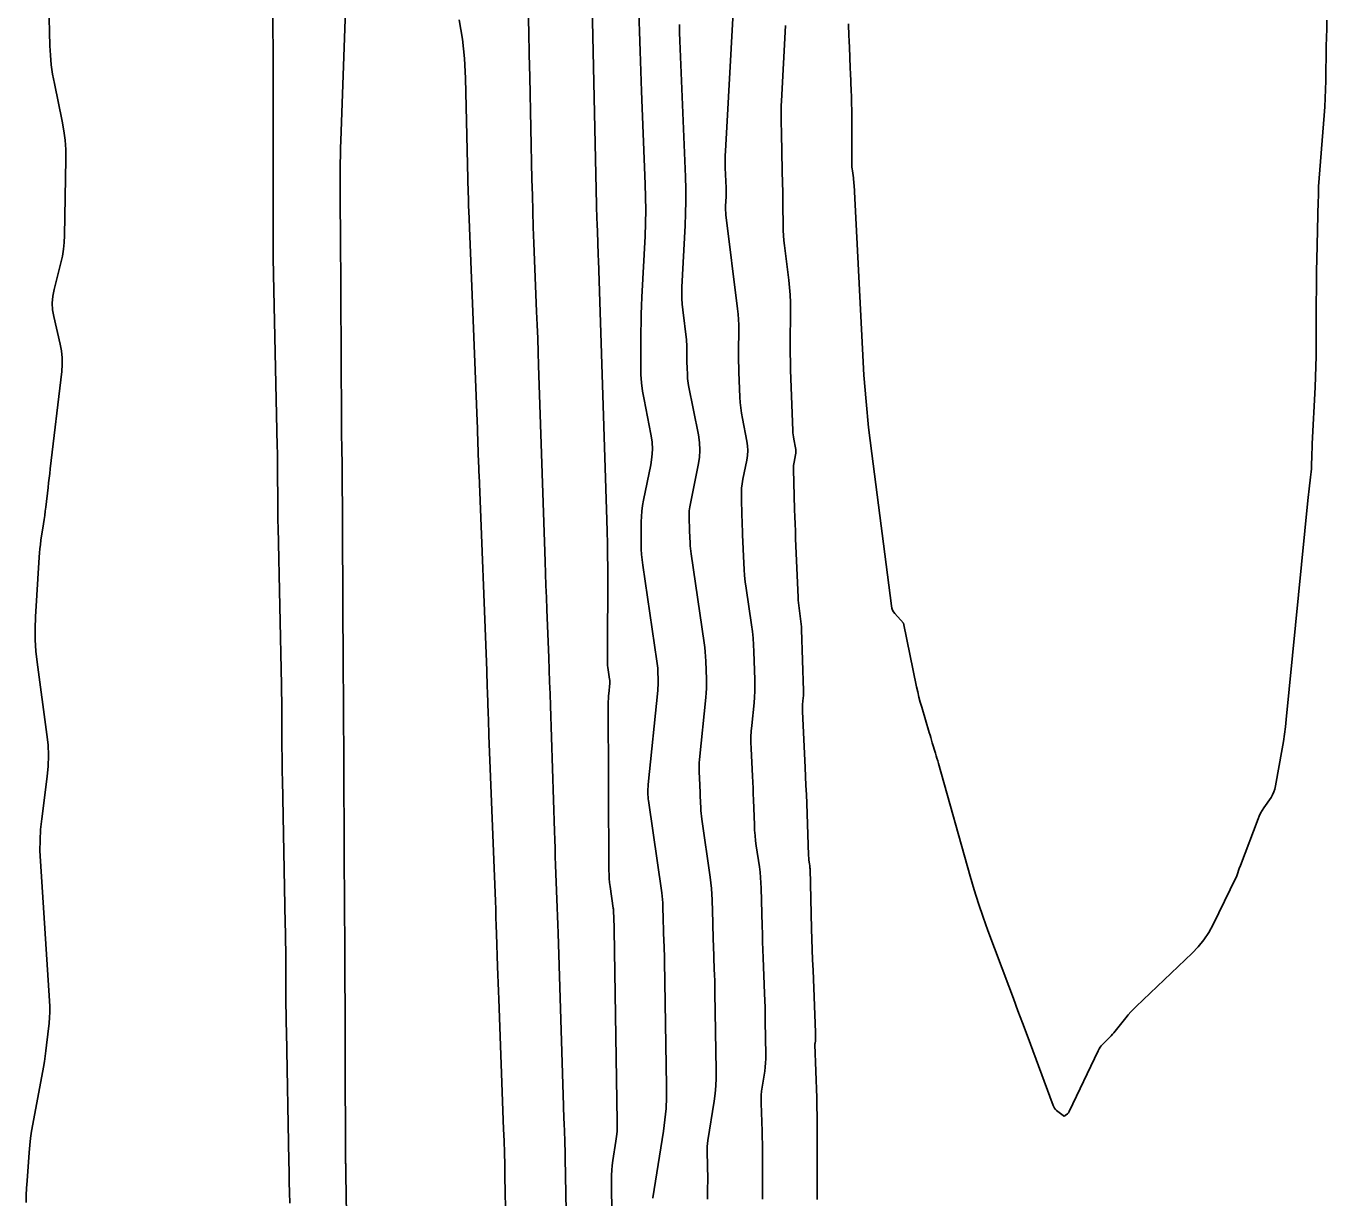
# Model space of a CAD drawing. Extents: x 1768942 to 1774819, y 723037 to 732099.
# Drawn here: x 1770471.6 to 1770549.3, y 730925.3 to 730995.3 of the extents above; entities that cross this region are included whole.
import ezdxf

# ---------------------------------------------------------------- set-up
doc = ezdxf.new("R2010")
doc.units = 0
doc.layers.add('R_Contours', color=7, linetype='Continuous')

msp = doc.modelspace()

# ---------------------------------------------------------------- linework, layer by layer
at = {"layer": 'R_Contours'}
for points in [[(1770490.962, 730912.368), (1770490.729, 730926.704), (1770490.728, 730926.765), (1770490.727, 730926.826), (1770490.726, 730926.887), (1770490.725, 730926.948), (1770490.72, 730927.191), (1770490.719, 730927.252), (1770490.718, 730927.313), (1770490.717, 730927.374), (1770490.717, 730927.435), (1770490.664, 730940.88), (1770490.663, 730940.987), (1770490.662, 730941.095), (1770490.661, 730941.202), (1770490.659, 730941.31), (1770490.65, 730941.74), (1770490.648, 730941.848), (1770490.646, 730941.955), (1770490.645, 730942.063), (1770490.645, 730942.171), (1770490.589, 730955.06), (1770490.588, 730955.216), (1770490.586, 730955.372), (1770490.584, 730955.527), (1770490.581, 730955.683), (1770490.567, 730956.307), (1770490.564, 730956.463), (1770490.562, 730956.619), (1770490.56, 730956.775), (1770490.559, 730956.931), (1770490.5, 730969.244), (1770490.499, 730969.45), (1770490.497, 730969.656), (1770490.493, 730969.862), (1770490.489, 730970.068), (1770490.471, 730970.892), (1770490.467, 730971.098), (1770490.464, 730971.304), (1770490.462, 730971.51), (1770490.46, 730971.716), (1770490.401, 730983.054), (1770490.399, 730983.502), (1770490.397, 730983.949), (1770490.396, 730984.397), (1770490.395, 730984.845), (1770490.394, 730986.635), (1770490.395, 730987.083), (1770490.401, 730987.53), (1770490.411, 730987.978), (1770490.425, 730988.425), (1770491.106, 731007.377)], [(1770486.363, 731004.57), (1770486.381, 730984.447), (1770486.381, 730984.113), (1770486.382, 730983.778), (1770486.383, 730983.444), (1770486.385, 730983.11), (1770486.392, 730981.774), (1770486.394, 730981.44), (1770486.398, 730981.106), (1770486.403, 730980.772), (1770486.41, 730980.438), (1770486.635, 730970.19), (1770486.643, 730969.784), (1770486.649, 730969.379), (1770486.654, 730968.974), (1770486.656, 730968.569), (1770486.664, 730966.948), (1770486.667, 730966.542), (1770486.671, 730966.137), (1770486.677, 730965.732), (1770486.685, 730965.327), (1770486.885, 730955.94), (1770486.894, 730955.466), (1770486.901, 730954.992), (1770486.906, 730954.518), (1770486.909, 730954.044), (1770486.917, 730952.148), (1770486.92, 730951.674), (1770486.925, 730951.2), (1770486.932, 730950.726), (1770486.941, 730950.252), (1770487.116, 730941.696), (1770487.126, 730941.156), (1770487.134, 730940.616), (1770487.14, 730940.076), (1770487.143, 730939.535), (1770487.151, 730937.374), (1770487.155, 730936.834), (1770487.16, 730936.293), (1770487.168, 730935.753), (1770487.177, 730935.213), (1770487.331, 730927.503), (1770487.343, 730926.877), (1770487.354, 730926.251), (1770487.365, 730925.625), (1770487.376, 730924.999)], [(1770505.27, 731003.818), (1770505.687, 730984.56), (1770505.694, 730984.287), (1770505.701, 730984.015), (1770505.71, 730983.743), (1770505.721, 730983.47), (1770505.764, 730982.381), (1770505.775, 730982.109), (1770505.785, 730981.837), (1770505.795, 730981.565), (1770505.804, 730981.292), (1770506.314, 730965.786), (1770506.334, 730965.079), (1770506.348, 730964.371), (1770506.355, 730963.663), (1770506.356, 730962.956), (1770506.336, 730957.448), (1770506.338, 730957.326), (1770506.344, 730957.204), (1770506.355, 730957.083), (1770506.37, 730956.962), (1770506.471, 730956.28), (1770506.474, 730956.259), (1770506.476, 730956.238), (1770506.478, 730956.216), (1770506.479, 730956.195), (1770506.481, 730956.11), (1770506.482, 730956.089), (1770506.481, 730956.067), (1770506.48, 730956.046), (1770506.479, 730956.025), (1770506.416, 730955.406), (1770506.406, 730955.296), (1770506.399, 730955.186), (1770506.395, 730955.075), (1770506.394, 730954.965), (1770506.43, 730944.85), (1770506.435, 730944.611), (1770506.448, 730944.372), (1770506.47, 730944.134), (1770506.5, 730943.897), (1770506.687, 730942.6), (1770506.696, 730942.537), (1770506.702, 730942.474), (1770506.706, 730942.411), (1770506.709, 730942.348), (1770506.716, 730942.095), (1770506.718, 730942.031), (1770506.72, 730941.968), (1770506.722, 730941.905), (1770506.724, 730941.842), (1770506.734, 730941.58), (1770506.736, 730941.516), (1770506.738, 730941.451), (1770506.74, 730941.387), (1770506.741, 730941.322), (1770506.93, 730929.853), (1770506.929, 730929.561), (1770506.915, 730929.27), (1770506.888, 730928.98), (1770506.849, 730928.691), (1770506.666, 730927.536), (1770506.627, 730927.247), (1770506.599, 730926.957), (1770506.584, 730926.666), (1770506.581, 730926.374), (1770506.641, 730919.643)], [(1770471.639, 730925.039), (1770471.651, 730925.466), (1770471.671, 730925.893), (1770471.698, 730926.319), (1770471.821, 730928.024), (1770471.858, 730928.45), (1770471.907, 730928.874), (1770471.967, 730929.296), (1770472.04, 730929.717), (1770472.676, 730933.115), (1770472.734, 730933.441), (1770472.785, 730933.768), (1770472.831, 730934.096), (1770472.87, 730934.425), (1770473.014, 730935.743), (1770473.043, 730936.072), (1770473.057, 730936.402), (1770473.057, 730936.732), (1770473.043, 730937.063), (1770472.496, 730945.401), (1770472.47, 730946.035), (1770472.474, 730946.668), (1770472.509, 730947.3), (1770472.574, 730947.931), (1770472.896, 730950.454), (1770472.956, 730951.085), (1770472.974, 730951.715), (1770472.951, 730952.346), (1770472.887, 730952.976), (1770472.304, 730957.278), (1770472.229, 730957.953), (1770472.188, 730958.63), (1770472.18, 730959.307), (1770472.204, 730959.986), (1770472.423, 730963.563), (1770472.441, 730963.813), (1770472.465, 730964.062), (1770472.494, 730964.311), (1770472.53, 730964.56), (1770472.683, 730965.552), (1770472.72, 730965.8), (1770472.755, 730966.048), (1770472.788, 730966.297), (1770472.818, 730966.546), (1770472.956, 730967.721), (1770472.989, 730968), (1770473.022, 730968.279), (1770473.054, 730968.558), (1770473.087, 730968.836), (1770473.77, 730974.633), (1770473.801, 730975.048), (1770473.796, 730975.46), (1770473.756, 730975.871), (1770473.679, 730976.279), (1770473.298, 730977.919), (1770473.229, 730978.321), (1770473.209, 730978.723), (1770473.236, 730979.125), (1770473.313, 730979.526), (1770473.716, 730981.13), (1770473.806, 730981.532), (1770473.871, 730981.938), (1770473.914, 730982.346), (1770473.932, 730982.758), (1770474.011, 730987.308), (1770474.005, 730987.88), (1770473.968, 730988.448), (1770473.899, 730989.013), (1770473.798, 730989.576), (1770473.331, 730991.82), (1770473.227, 730992.382), (1770473.149, 730992.948), (1770473.096, 730993.516), (1770473.068, 730994.087), (1770472.937, 730999.03)], [(1770515.591, 730925.224), (1770515.588, 730925.638), (1770515.588, 730926.053), (1770515.593, 730927.842), (1770515.592, 730928.202), (1770515.588, 730928.562), (1770515.581, 730928.923), (1770515.571, 730929.283), (1770515.518, 730930.96), (1770515.516, 730931.202), (1770515.525, 730931.443), (1770515.546, 730931.684), (1770515.578, 730931.924), (1770515.729, 730932.882), (1770515.762, 730933.121), (1770515.784, 730933.362), (1770515.795, 730933.603), (1770515.797, 730933.845), (1770515.764, 730935.85), (1770515.756, 730936.265), (1770515.746, 730936.68), (1770515.733, 730937.095), (1770515.719, 730937.51), (1770515.64, 730939.639), (1770515.622, 730940.118), (1770515.606, 730940.598), (1770515.591, 730941.077), (1770515.578, 730941.557), (1770515.516, 730943.8), (1770515.503, 730944.117), (1770515.48, 730944.433), (1770515.448, 730944.748), (1770515.408, 730945.062), (1770515.226, 730946.318), (1770515.185, 730946.632), (1770515.153, 730946.947), (1770515.128, 730947.263), (1770515.113, 730947.58), (1770515.059, 730949.066), (1770515.046, 730949.42), (1770515.031, 730949.773), (1770515.016, 730950.126), (1770514.999, 730950.48), (1770514.918, 730952.142), (1770514.908, 730952.484), (1770514.91, 730952.825), (1770514.925, 730953.165), (1770514.954, 730953.506), (1770515.092, 730954.867), (1770515.121, 730955.207), (1770515.138, 730955.548), (1770515.144, 730955.889), (1770515.139, 730956.231), (1770515.084, 730957.931), (1770515.065, 730958.327), (1770515.036, 730958.723), (1770514.995, 730959.118), (1770514.942, 730959.512), (1770514.618, 730961.706), (1770514.569, 730962.078), (1770514.529, 730962.451), (1770514.499, 730962.824), (1770514.479, 730963.199), (1770514.41, 730964.893), (1770514.399, 730965.17), (1770514.389, 730965.448), (1770514.38, 730965.726), (1770514.371, 730966.003), (1770514.338, 730967.113), (1770514.338, 730967.39), (1770514.353, 730967.666), (1770514.385, 730967.94), (1770514.432, 730968.213), (1770514.665, 730969.351), (1770514.708, 730969.632), (1770514.723, 730969.913), (1770514.71, 730970.193), (1770514.668, 730970.474), (1770514.399, 730971.827), (1770514.342, 730972.147), (1770514.297, 730972.468), (1770514.266, 730972.791), (1770514.247, 730973.115), (1770514.19, 730974.592), (1770514.18, 730974.907), (1770514.173, 730975.222), (1770514.17, 730975.537), (1770514.17, 730975.852), (1770514.177, 730977.113), (1770514.174, 730977.428), (1770514.161, 730977.742), (1770514.137, 730978.056), (1770514.104, 730978.369), (1770513.414, 730983.99), (1770513.401, 730984.124), (1770513.393, 730984.258), (1770513.391, 730984.392), (1770513.395, 730984.526), (1770513.423, 730985.065), (1770513.428, 730985.199), (1770513.43, 730985.334), (1770513.429, 730985.469), (1770513.425, 730985.603), (1770513.377, 730986.803), (1770513.37, 730987.048), (1770513.369, 730987.293), (1770513.374, 730987.537), (1770513.384, 730987.782), (1770513.902, 730997.189)], [(1770504.068, 730913.935), (1770503.824, 730927.685), (1770503.819, 730927.945), (1770503.812, 730928.205), (1770503.804, 730928.465), (1770503.795, 730928.725), (1770503.755, 730929.764), (1770503.745, 730930.024), (1770503.736, 730930.284), (1770503.727, 730930.544), (1770503.719, 730930.804), (1770503.4, 730941.12), (1770503.384, 730941.626), (1770503.367, 730942.133), (1770503.348, 730942.639), (1770503.329, 730943.146), (1770503.251, 730945.172), (1770503.231, 730945.678), (1770503.213, 730946.185), (1770503.195, 730946.691), (1770503.179, 730947.198), (1770502.94, 730954.679), (1770502.916, 730955.397), (1770502.891, 730956.116), (1770502.865, 730956.834), (1770502.837, 730957.553), (1770502.724, 730960.426), (1770502.696, 730961.145), (1770502.67, 730961.863), (1770502.644, 730962.582), (1770502.62, 730963.3), (1770502.236, 730974.994), (1770502.208, 730975.802), (1770502.179, 730976.611), (1770502.149, 730977.419), (1770502.117, 730978.227), (1770501.953, 730982.308), (1770501.917, 730983.258), (1770501.886, 730984.207), (1770501.859, 730985.157), (1770501.836, 730986.107), (1770501.703, 730992.23), (1770501.674, 730993.568), (1770501.644, 730994.905), (1770501.613, 730996.242)], [(1770497.487, 730995.636), (1770497.682, 730994.485), (1770497.811, 730993.325), (1770497.872, 730992.155), (1770498.036, 730985.286), (1770498.038, 730985.197), (1770498.04, 730985.108), (1770498.042, 730985.02), (1770498.044, 730984.931), (1770498.052, 730984.576), (1770498.054, 730984.488), (1770498.056, 730984.399), (1770498.059, 730984.31), (1770498.063, 730984.222), (1770498.567, 730971.667), (1770498.573, 730971.526), (1770498.578, 730971.385), (1770498.583, 730971.244), (1770498.588, 730971.103), (1770498.651, 730969.172), (1770498.657, 730968.991), (1770498.664, 730968.81), (1770498.67, 730968.63), (1770498.677, 730968.449), (1770499.136, 730956.785), (1770499.149, 730956.462), (1770499.161, 730956.139), (1770499.172, 730955.816), (1770499.182, 730955.492), (1770499.224, 730954.2), (1770499.234, 730953.876), (1770499.246, 730953.553), (1770499.257, 730953.23), (1770499.27, 730952.907), (1770499.653, 730943.03), (1770499.672, 730942.542), (1770499.689, 730942.053), (1770499.706, 730941.564), (1770499.721, 730941.076), (1770499.782, 730939.121), (1770499.797, 730938.632), (1770499.814, 730938.143), (1770499.831, 730937.655), (1770499.85, 730937.166), (1770500.146, 730929.418), (1770500.171, 730928.712), (1770500.193, 730928.006), (1770500.211, 730927.3), (1770500.225, 730926.594), (1770500.275, 730923.768)], [(1770509.055, 730925.299), (1770509.055, 730925.306), (1770509.056, 730925.314), (1770509.685, 730929.301), (1770509.775, 730929.968), (1770509.837, 730930.636), (1770509.869, 730931.307), (1770509.872, 730931.98), (1770509.749, 730939.448), (1770509.745, 730939.654), (1770509.74, 730939.861), (1770509.734, 730940.067), (1770509.727, 730940.273), (1770509.696, 730941.107), (1770509.689, 730941.309), (1770509.682, 730941.511), (1770509.676, 730941.713), (1770509.67, 730941.915), (1770509.648, 730942.724), (1770509.639, 730942.925), (1770509.625, 730943.127), (1770509.605, 730943.327), (1770509.579, 730943.528), (1770508.785, 730949.023), (1770508.775, 730949.103), (1770508.767, 730949.183), (1770508.763, 730949.264), (1770508.761, 730949.345), (1770508.76, 730949.667), (1770508.761, 730949.748), (1770508.764, 730949.829), (1770508.769, 730949.909), (1770508.776, 730949.99), (1770509.346, 730955.602), (1770509.358, 730955.748), (1770509.366, 730955.894), (1770509.368, 730956.041), (1770509.366, 730956.187), (1770509.347, 730956.774), (1770509.34, 730956.92), (1770509.329, 730957.066), (1770509.314, 730957.212), (1770509.295, 730957.357), (1770508.452, 730963.071), (1770508.41, 730963.393), (1770508.381, 730963.716), (1770508.364, 730964.039), (1770508.359, 730964.364), (1770508.364, 730965.663), (1770508.373, 730965.988), (1770508.398, 730966.31), (1770508.439, 730966.631), (1770508.496, 730966.95), (1770508.929, 730969.067), (1770508.999, 730969.526), (1770509.024, 730969.985), (1770509.002, 730970.445), (1770508.933, 730970.904), (1770508.524, 730972.963), (1770508.438, 730973.46), (1770508.377, 730973.96), (1770508.342, 730974.462), (1770508.332, 730974.967), (1770508.343, 730977.027), (1770508.348, 730977.539), (1770508.36, 730978.051), (1770508.377, 730978.563), (1770508.4, 730979.074), (1770508.584, 730982.707), (1770508.614, 730983.483), (1770508.627, 730984.259), (1770508.622, 730985.035), (1770508.6, 730985.812), (1770508.377, 730991.377), (1770508.331, 730992.563), (1770508.291, 730993.75), (1770508.254, 730994.937), (1770508.222, 730996.124)], [(1770549.288, 730995.601), (1770549.27, 730995.084), (1770549.256, 730994.567), (1770549.246, 730994.049), (1770549.213, 730991.979), (1770549.201, 730991.462), (1770549.181, 730990.945), (1770549.153, 730990.429), (1770549.118, 730989.913), (1770548.791, 730985.682), (1770548.786, 730985.612), (1770548.783, 730985.541), (1770548.78, 730985.471), (1770548.779, 730985.401), (1770548.775, 730985.119), (1770548.774, 730985.049), (1770548.773, 730984.979), (1770548.772, 730984.908), (1770548.77, 730984.838), (1770548.683, 730981.301), (1770548.67, 730980.688), (1770548.66, 730980.075), (1770548.654, 730979.462), (1770548.651, 730978.849), (1770548.645, 730976.181), (1770548.64, 730975.56), (1770548.627, 730974.94), (1770548.607, 730974.321), (1770548.58, 730973.701), (1770548.411, 730970.316), (1770548.403, 730970.15), (1770548.396, 730969.984), (1770548.39, 730969.818), (1770548.384, 730969.652), (1770548.363, 730968.987), (1770548.356, 730968.821), (1770548.345, 730968.656), (1770548.33, 730968.49), (1770548.312, 730968.325), (1770548.227, 730967.63), (1770548.207, 730967.46), (1770548.188, 730967.289), (1770548.169, 730967.118), (1770548.152, 730966.946), (1770546.855, 730953.862), (1770546.807, 730953.425), (1770546.752, 730952.989), (1770546.688, 730952.555), (1770546.616, 730952.122), (1770546.225, 730949.896), (1770546.184, 730949.715), (1770546.123, 730949.54), (1770546.045, 730949.373), (1770545.948, 730949.214), (1770545.523, 730948.591), (1770545.422, 730948.433), (1770545.33, 730948.27), (1770545.249, 730948.101), (1770545.177, 730947.928), (1770544.12, 730945.159), (1770544.097, 730945.097), (1770544.075, 730945.035), (1770544.053, 730944.973), (1770544.033, 730944.91), (1770543.952, 730944.659), (1770543.931, 730944.597), (1770543.907, 730944.536), (1770543.882, 730944.475), (1770543.854, 730944.416), (1770542.489, 730941.628), (1770542.233, 730941.158), (1770541.938, 730940.716), (1770541.605, 730940.302), (1770541.234, 730939.916), (1770537.898, 730936.74), (1770537.735, 730936.579), (1770537.577, 730936.412), (1770537.425, 730936.24), (1770537.278, 730936.062), (1770536.568, 730935.17), (1770536.492, 730935.077), (1770536.413, 730934.987), (1770536.331, 730934.899), (1770536.246, 730934.814), (1770535.902, 730934.479), (1770535.82, 730934.392), (1770535.747, 730934.299), (1770535.683, 730934.2), (1770535.627, 730934.094), (1770533.91, 730930.46), (1770533.889, 730930.423), (1770533.865, 730930.388), (1770533.837, 730930.357), (1770533.805, 730930.329), (1770533.669, 730930.222), (1770533.635, 730930.202), (1770533.601, 730930.195), (1770533.567, 730930.202), (1770533.533, 730930.222), (1770533.154, 730930.525), (1770533.085, 730930.589), (1770533.026, 730930.659), (1770532.977, 730930.737), (1770532.939, 730930.823), (1770531.386, 730935.024), (1770531.116, 730935.753), (1770530.845, 730936.483), (1770530.573, 730937.212), (1770530.301, 730937.941), (1770529.053, 730941.272), (1770528.763, 730942.072), (1770528.489, 730942.879), (1770528.233, 730943.691), (1770527.993, 730944.508), (1770526.097, 730951.241), (1770526.053, 730951.395), (1770526.008, 730951.55), (1770525.963, 730951.704), (1770525.917, 730951.859), (1770525.733, 730952.475), (1770525.687, 730952.63), (1770525.641, 730952.784), (1770525.595, 730952.938), (1770525.549, 730953.092), (1770525.1, 730954.595), (1770525.013, 730954.897), (1770524.932, 730955.202), (1770524.859, 730955.508), (1770524.792, 730955.815), (1770524.01, 730959.607), (1770523.496, 730960.19), (1770523.419, 730960.291), (1770523.359, 730960.4), (1770523.316, 730960.517), (1770523.291, 730960.642), (1770522.116, 730969.735), (1770521.93, 730971.294), (1770521.775, 730972.857), (1770521.65, 730974.422), (1770521.556, 730975.99), (1770521.064, 730985.761), (1770521.057, 730985.869), (1770521.048, 730985.977), (1770521.036, 730986.085), (1770521.022, 730986.193), (1770520.96, 730986.623), (1770520.946, 730986.731), (1770520.936, 730986.839), (1770520.93, 730986.947), (1770520.928, 730987.056), (1770520.925, 730988.183), (1770520.924, 730988.407), (1770520.924, 730988.631), (1770520.923, 730988.855), (1770520.922, 730989.079), (1770520.919, 730990.303), (1770520.917, 730990.569), (1770520.912, 730990.834), (1770520.904, 730991.098), (1770520.893, 730991.363), (1770520.842, 730992.465), (1770520.831, 730992.709), (1770520.821, 730992.952), (1770520.811, 730993.196), (1770520.801, 730993.439), (1770520.763, 730994.413), (1770520.754, 730994.656), (1770520.746, 730994.9), (1770520.739, 730995.144), (1770520.732, 730995.387)], [(1770510.649, 730995.359), (1770510.651, 730994.865), (1770510.665, 730994.37), (1770510.991, 730986.249), (1770511.012, 730985.523), (1770511.016, 730984.797), (1770511.004, 730984.071), (1770510.976, 730983.345), (1770510.79, 730979.672), (1770510.78, 730979.331), (1770510.785, 730978.991), (1770510.804, 730978.651), (1770510.839, 730978.312), (1770511.056, 730976.538), (1770511.07, 730976.407), (1770511.08, 730976.277), (1770511.085, 730976.146), (1770511.087, 730976.015), (1770511.084, 730975.49), (1770511.084, 730975.359), (1770511.085, 730975.227), (1770511.088, 730975.096), (1770511.092, 730974.965), (1770511.115, 730974.366), (1770511.123, 730974.223), (1770511.137, 730974.081), (1770511.157, 730973.939), (1770511.182, 730973.798), (1770511.767, 730970.857), (1770511.835, 730970.403), (1770511.856, 730969.949), (1770511.832, 730969.495), (1770511.763, 730969.041), (1770511.254, 730966.552), (1770511.234, 730966.435), (1770511.22, 730966.317), (1770511.213, 730966.198), (1770511.214, 730966.079), (1770511.228, 730965.6), (1770511.232, 730965.481), (1770511.236, 730965.361), (1770511.24, 730965.242), (1770511.245, 730965.122), (1770511.274, 730964.392), (1770511.283, 730964.231), (1770511.296, 730964.07), (1770511.313, 730963.909), (1770511.334, 730963.749), (1770512.119, 730958.434), (1770512.154, 730958.165), (1770512.182, 730957.895), (1770512.203, 730957.624), (1770512.216, 730957.352), (1770512.251, 730956.265), (1770512.255, 730955.993), (1770512.25, 730955.721), (1770512.236, 730955.45), (1770512.213, 730955.179), (1770511.837, 730951.47), (1770511.821, 730951.286), (1770511.813, 730951.102), (1770511.812, 730950.918), (1770511.817, 730950.733), (1770511.855, 730949.968), (1770511.863, 730949.797), (1770511.87, 730949.626), (1770511.877, 730949.455), (1770511.884, 730949.284), (1770511.908, 730948.601), (1770511.917, 730948.43), (1770511.93, 730948.26), (1770511.947, 730948.09), (1770511.969, 730947.92), (1770512.47, 730944.456), (1770512.514, 730944.118), (1770512.548, 730943.779), (1770512.572, 730943.44), (1770512.586, 730943.099), (1770512.624, 730941.736), (1770512.634, 730941.395), (1770512.644, 730941.055), (1770512.656, 730940.714), (1770512.668, 730940.373), (1770512.72, 730938.967), (1770512.732, 730938.618), (1770512.743, 730938.27), (1770512.751, 730937.922), (1770512.758, 730937.574), (1770512.835, 730932.913), (1770512.832, 730932.455), (1770512.81, 730931.999), (1770512.768, 730931.545), (1770512.707, 730931.091), (1770512.335, 730928.735), (1770512.311, 730928.555), (1770512.296, 730928.375), (1770512.289, 730928.193), (1770512.29, 730928.012), (1770512.313, 730927.284), (1770512.318, 730927.102), (1770512.322, 730926.92), (1770512.324, 730926.738), (1770512.324, 730926.556), (1770512.322, 730925.653), (1770512.322, 730925.444), (1770512.323, 730925.234)], [(1770518.859, 730925.213), (1770518.855, 730925.833), (1770518.854, 730926.453), (1770518.861, 730929.127), (1770518.86, 730929.666), (1770518.855, 730930.205), (1770518.844, 730930.743), (1770518.83, 730931.282), (1770518.728, 730934.461), (1770518.728, 730934.487), (1770518.729, 730934.514), (1770518.731, 730934.54), (1770518.735, 730934.567), (1770518.751, 730934.672), (1770518.755, 730934.698), (1770518.757, 730934.725), (1770518.759, 730934.751), (1770518.759, 730934.778), (1770518.755, 730934.999), (1770518.754, 730935.044), (1770518.753, 730935.09), (1770518.752, 730935.135), (1770518.75, 730935.181), (1770518.611, 730938.905), (1770518.589, 730939.523), (1770518.568, 730940.141), (1770518.549, 730940.759), (1770518.531, 730941.377), (1770518.433, 730944.95), (1770518.43, 730945.018), (1770518.425, 730945.087), (1770518.418, 730945.155), (1770518.41, 730945.224), (1770518.37, 730945.496), (1770518.361, 730945.564), (1770518.354, 730945.633), (1770518.349, 730945.701), (1770518.346, 730945.77), (1770518.234, 730948.848), (1770518.214, 730949.384), (1770518.192, 730949.92), (1770518.169, 730950.456), (1770518.143, 730950.991), (1770517.98, 730954.341), (1770517.977, 730954.445), (1770517.978, 730954.548), (1770517.982, 730954.652), (1770517.991, 730954.755), (1770518.033, 730955.168), (1770518.041, 730955.271), (1770518.047, 730955.374), (1770518.049, 730955.478), (1770518.047, 730955.581), (1770517.929, 730959.233), (1770517.921, 730959.393), (1770517.909, 730959.554), (1770517.893, 730959.713), (1770517.872, 730959.873), (1770517.778, 730960.51), (1770517.756, 730960.67), (1770517.739, 730960.829), (1770517.726, 730960.99), (1770517.718, 730961.15), (1770517.576, 730964.664), (1770517.559, 730965.099), (1770517.543, 730965.535), (1770517.528, 730965.97), (1770517.514, 730966.406), (1770517.443, 730968.8), (1770517.443, 730968.909), (1770517.449, 730969.018), (1770517.461, 730969.126), (1770517.48, 730969.233), (1770517.568, 730969.662), (1770517.584, 730969.769), (1770517.59, 730969.876), (1770517.585, 730969.983), (1770517.569, 730970.09), (1770517.466, 730970.607), (1770517.444, 730970.729), (1770517.427, 730970.852), (1770517.415, 730970.975), (1770517.408, 730971.099), (1770517.289, 730974.219), (1770517.272, 730974.718), (1770517.262, 730975.216), (1770517.256, 730975.715), (1770517.256, 730976.214), (1770517.268, 730978.315), (1770517.264, 730978.762), (1770517.245, 730979.207), (1770517.212, 730979.652), (1770517.165, 730980.096), (1770516.912, 730982.156), (1770516.879, 730982.457), (1770516.855, 730982.758), (1770516.839, 730983.06), (1770516.831, 730983.363), (1770516.816, 730984.574), (1770516.812, 730984.877), (1770516.807, 730985.18), (1770516.802, 730985.483), (1770516.795, 730985.786), (1770516.754, 730987.644), (1770516.749, 730987.905), (1770516.743, 730988.165), (1770516.737, 730988.426), (1770516.731, 730988.687), (1770516.708, 730989.729), (1770516.705, 730989.99), (1770516.706, 730990.251), (1770516.713, 730990.511), (1770516.725, 730990.771), (1770516.974, 730995.289)]]:
    msp.add_lwpolyline(points, dxfattribs=at)

doc.saveas('drawing.dxf')
